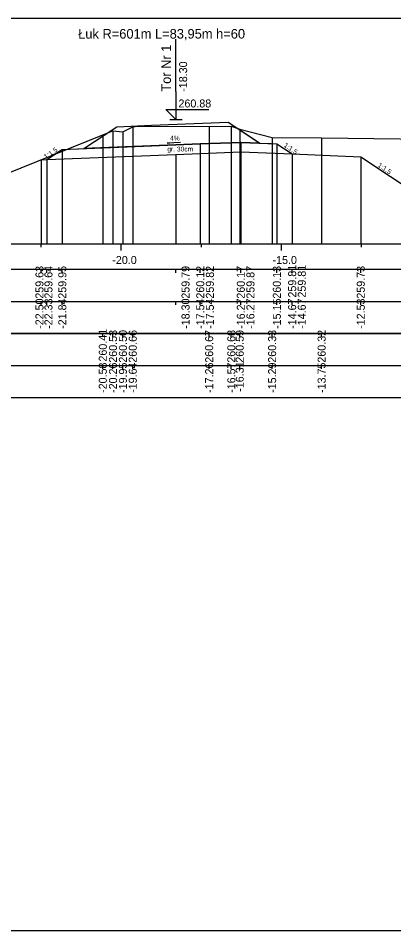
# Model space of a CAD drawing. Extents: x 6516023 to 6560129, y 5513077 to 5529206.
# Drawn here: x 6517200 to 6517211.71, y 5514451.16 to 5514479.66 of the extents above; entities that cross this region are included whole.
import ezdxf

# ---------------------------------------------------------------- set-up
doc = ezdxf.new("R2010")
doc.units = 0
for name, color, linetype in [('IR_default', 7, 'Continuous'), ('TOR_PRZEK_P-komponent', 7, 'Continuous'), ('TOR_PRZEK_P-opisy', 7, 'Continuous'), ('TOR_PRZEK_P-tabelka istniejace', 7, 'Continuous'), ('TOR_PRZEK_P-tabelka projektowane', 7, 'Continuous'), ('TOR_PRZEK_P-teren istniejacy', 7, 'Continuous'), ('TOR_PRZEK_P-tory projektowane', 7, 'Continuous'), ('TOR_PRZEK_P-uklad odniesienia', 7, 'Continuous'), ('TOR_PRZEK_P-warstwa ochronna I', 7, 'Continuous'), ('TOR_PRZEK_P-warstwa ochronna II', 7, 'Continuous'), ('TOR_RAMKI-ramka+tabelka 1', 7, 'Continuous')]:
    doc.layers.add(name, color=color, linetype=linetype)

msp = doc.modelspace()

# ---------------------------------------------------------------- linework, layer by layer
at = {"layer": 'IR_default'}
for points in [[(6517200.71, 5514475.238), (6517200.887, 5514475.242), (6517201.347, 5514475.545), (6517201.372, 5514475.561), (6517201.402, 5514475.562), (6517201.845, 5514475.58), (6517202.042, 5514475.587), (6517203.011, 5514476.225), (6517203.074, 5514476.267), (6517204.157, 5514476.313), (6517206.548, 5514476.406), (6517207.148, 5514476.01), (6517207.533, 5514475.757), (6517207.886, 5514475.743), (6517208.067, 5514475.736), (6517208.545, 5514475.417), (6517210.686, 5514475.332)], [(6517210.686, 5514475.332), (6517212.539, 5514474.097), (6517212.939, 5514474.097), (6517214.573, 5514475.186), (6517214.575, 5514475.186), (6517215.213, 5514475.612), (6517215.878, 5514475.639), (6517216.963, 5514476.362), (6517220.463, 5514476.362), (6517221.463, 5514476.362), (6517224.963, 5514476.362), (6517225.513, 5514476.363), (6517229.013, 5514476.363), (6517230.359, 5514475.466), (6517231.563, 5514475.418), (6517232.433, 5514474.983), (6517234.698, 5514473.85), (6517235.098, 5514473.85), (6517235.809, 5514474.324), (6517238.142, 5514474.371)]]:
    msp.add_lwpolyline(points, dxfattribs=at)
at = {"layer": 'TOR_PRZEK_P-komponent'}
msp.add_lwpolyline([(6517203.074, 5514476.267), (6517204.157, 5514476.313), (6517206.548, 5514476.406), (6517207.533, 5514475.757), (6517206.943, 5514475.78), (6517205.677, 5514475.73), (6517204.917, 5514475.7), (6517202.042, 5514475.587)], close=True, dxfattribs=at)
at = {"layer": 'TOR_PRZEK_P-opisy'}
msp.add_lwpolyline([(6517205.058, 5514475.771), (6517204.64, 5514475.752), (6517204.808, 5514475.78)], dxfattribs=at)
at = {"layer": 'TOR_PRZEK_P-tabelka istniejace'}
for p, q in [((6517202.635, 5514469.706), (6517202.635, 5514469.806)), ((6517202.953, 5514469.706), (6517202.953, 5514469.806)), ((6517203.263, 5514469.706), (6517203.263, 5514469.806)), ((6517203.57, 5514469.706), (6517203.57, 5514469.806)), ((6517205.955, 5514469.706), (6517205.955, 5514469.806)), ((6517206.646, 5514469.706), (6517206.646, 5514469.806)), ((6517206.908, 5514469.706), (6517206.908, 5514469.806)), ((6517207.92, 5514469.706), (6517207.92, 5514469.806)), ((6517209.464, 5514469.706), (6517209.464, 5514469.806)), ((6517182.163, 5514468.806), (6517265.963, 5514468.806)), ((6517202.635, 5514468.706), (6517202.635, 5514468.806)), ((6517202.953, 5514468.706), (6517202.953, 5514468.806)), ((6517203.263, 5514468.706), (6517203.263, 5514468.806)), ((6517203.57, 5514468.706), (6517203.57, 5514468.806)), ((6517205.955, 5514468.706), (6517205.955, 5514468.806)), ((6517206.646, 5514468.706), (6517206.646, 5514468.806)), ((6517206.908, 5514468.706), (6517206.908, 5514468.806)), ((6517207.92, 5514468.706), (6517207.92, 5514468.806)), ((6517209.464, 5514468.706), (6517209.464, 5514468.806))]:
    msp.add_line(p, q, dxfattribs=at)
for points in [[(6517202.953, 5514476.135), (6517202.953, 5514472.806), (6517202.953, 5514472.676), (6517202.953, 5514472.606)], [(6517203.57, 5514476.267), (6517203.57, 5514472.806), (6517203.57, 5514472.676), (6517203.57, 5514472.606)], [(6517205.955, 5514476.276), (6517205.955, 5514472.806), (6517205.955, 5514472.676), (6517205.955, 5514472.606)], [(6517206.646, 5514476.289), (6517206.646, 5514472.806), (6517206.646, 5514472.676), (6517206.646, 5514472.606)], [(6517206.908, 5514476.196), (6517206.908, 5514472.806), (6517206.908, 5514472.676), (6517206.908, 5514472.606)], [(6517202.635, 5514476.018), (6517202.635, 5514472.806), (6517202.635, 5514472.676), (6517202.635, 5514472.606)], [(6517203.263, 5514476.105), (6517203.263, 5514472.806), (6517203.263, 5514472.676), (6517203.263, 5514472.606)], [(6517207.92, 5514475.934), (6517207.92, 5514472.806), (6517207.92, 5514472.676), (6517207.92, 5514472.606)], [(6517209.464, 5514475.924), (6517209.464, 5514472.806), (6517209.464, 5514472.676), (6517209.464, 5514472.606)]]:
    msp.add_lwpolyline(points, dxfattribs=at)
msp.add_lwpolyline([(6517182.163, 5514469.806), (6517182.163, 5514467.806), (6517265.963, 5514467.806), (6517265.963, 5514469.806)], close=True, dxfattribs=at)
at = {"layer": 'TOR_PRZEK_P-tabelka projektowane'}
for p, q in [((6517200.71, 5514471.706), (6517200.71, 5514471.806)), ((6517200.887, 5514471.706), (6517200.887, 5514471.806)), ((6517201.372, 5514471.706), (6517201.372, 5514471.806)), ((6517204.917, 5514471.706), (6517204.917, 5514471.806)), ((6517205.677, 5514471.706), (6517205.677, 5514471.806)), ((6517206.943, 5514471.706), (6517206.943, 5514471.806)), ((6517208.067, 5514471.706), (6517208.067, 5514471.806)), ((6517208.545, 5514471.706), (6517208.545, 5514471.806)), ((6517210.686, 5514471.706), (6517210.686, 5514471.806)), ((6517182.163, 5514470.806), (6517265.963, 5514470.806)), ((6517200.71, 5514470.706), (6517200.71, 5514470.806)), ((6517200.887, 5514470.706), (6517200.887, 5514470.806)), ((6517201.372, 5514470.706), (6517201.372, 5514470.806)), ((6517204.917, 5514470.706), (6517204.917, 5514470.806)), ((6517205.677, 5514470.706), (6517205.677, 5514470.806)), ((6517206.943, 5514470.706), (6517206.943, 5514470.806)), ((6517208.067, 5514470.706), (6517208.067, 5514470.806)), ((6517208.545, 5514470.706), (6517208.545, 5514470.806)), ((6517210.686, 5514470.706), (6517210.686, 5514470.806))]:
    msp.add_line(p, q, dxfattribs=at)
for points in [[(6517201.372, 5514475.561), (6517201.372, 5514472.806), (6517201.372, 5514472.676), (6517201.372, 5514472.606)], [(6517205.677, 5514475.73), (6517205.677, 5514472.806), (6517205.677, 5514472.676), (6517205.677, 5514472.606)], [(6517206.943, 5514475.78), (6517206.943, 5514472.806), (6517206.943, 5514472.676), (6517206.943, 5514472.606)], [(6517208.067, 5514475.736), (6517208.067, 5514472.806), (6517208.067, 5514472.676), (6517208.067, 5514472.606)], [(6517204.917, 5514475.4), (6517204.917, 5514472.806), (6517204.917, 5514472.676), (6517204.917, 5514472.606)], [(6517205.677, 5514475.43), (6517205.677, 5514472.806), (6517205.677, 5514472.676), (6517205.677, 5514472.606)], [(6517206.943, 5514475.48), (6517206.943, 5514472.806), (6517206.943, 5514472.676), (6517206.943, 5514472.606)], [(6517208.545, 5514475.417), (6517208.545, 5514472.806), (6517208.545, 5514472.676), (6517208.545, 5514472.606)], [(6517210.686, 5514475.332), (6517210.686, 5514472.806), (6517210.686, 5514472.676), (6517210.686, 5514472.606)], [(6517200.71, 5514475.238), (6517200.71, 5514472.806), (6517200.71, 5514472.676), (6517200.71, 5514472.606)], [(6517200.887, 5514475.242), (6517200.887, 5514472.806), (6517200.887, 5514472.676), (6517200.887, 5514472.606)]]:
    msp.add_lwpolyline(points, dxfattribs=at)
msp.add_lwpolyline([(6517182.163, 5514471.806), (6517182.163, 5514469.806), (6517265.963, 5514469.806), (6517265.963, 5514471.806)], close=True, dxfattribs=at)
at = {"layer": 'TOR_PRZEK_P-teren istniejacy'}
msp.add_lwpolyline([(6517199.048, 5514474.564), (6517202.635, 5514476.018), (6517202.953, 5514476.135), (6517203.263, 5514476.105), (6517203.57, 5514476.267), (6517203.714, 5514476.283), (6517205.955, 5514476.276), (6517206.646, 5514476.289), (6517206.908, 5514476.196), (6517207.92, 5514475.934), (6517209.464, 5514475.924), (6517211.918, 5514475.886), (6517216.893, 5514475.756), (6517217.506, 5514476.054), (6517217.891, 5514476.266), (6517225.171, 5514476.133), (6517228.993, 5514476.051), (6517229.567, 5514475.801), (6517229.903, 5514475.604), (6517231.698, 5514475.493), (6517235.17, 5514475.301)], dxfattribs=at)
at = {"layer": 'TOR_PRZEK_P-tory projektowane'}
for p, q in [((6517204.917, 5514477.368), (6517204.917, 5514479)), ((6517204.917, 5514477.368), (6517204.917, 5514476.49)), ((6517204.917, 5514476.49), (6517204.598, 5514476.81)), ((6517204.598, 5514476.81), (6517205.942, 5514476.81)), ((6517204.725, 5514476.49), (6517205.109, 5514476.49))]:
    msp.add_line(p, q, dxfattribs=at)
at = {"layer": 'TOR_PRZEK_P-uklad odniesienia'}
for p, q in [((6517185.963, 5514472.606), (6517265.963, 5514472.606)), ((6517200.713, 5514472.506), (6517200.713, 5514472.606)), ((6517203.213, 5514472.406), (6517203.213, 5514472.606)), ((6517205.713, 5514472.506), (6517205.713, 5514472.606)), ((6517208.213, 5514472.406), (6517208.213, 5514472.606)), ((6517210.713, 5514472.506), (6517210.713, 5514472.606))]:
    msp.add_line(p, q, dxfattribs=at)
at = {"layer": 'TOR_PRZEK_P-warstwa ochronna I'}
msp.add_lwpolyline([(6517200.887, 5514475.242), (6517204.917, 5514475.4), (6517205.677, 5514475.43), (6517206.943, 5514475.48), (6517208.545, 5514475.417)], dxfattribs=at)
at = {"layer": 'TOR_PRZEK_P-warstwa ochronna II'}
for points in [[(6517210.686, 5514475.332), (6517212.538, 5514474.097), (6517212.938, 5514474.097), (6517214.573, 5514475.186), (6517214.575, 5514475.186), (6517215.213, 5514475.612), (6517218.714, 5514475.752), (6517219.463, 5514475.782), (6517220.663, 5514475.83), (6517221.263, 5514475.83), (6517222.463, 5514475.782), (6517223.213, 5514475.752), (6517226.513, 5514475.62), (6517227.263, 5514475.59), (6517231.563, 5514475.418), (6517232.433, 5514474.983), (6517234.698, 5514473.85), (6517235.098, 5514473.85), (6517235.809, 5514474.324), (6517238.142, 5514474.371)], [(6517200.71, 5514475.238), (6517200.887, 5514475.242), (6517201.372, 5514475.561), (6517205.677, 5514475.73), (6517206.943, 5514475.78), (6517208.067, 5514475.736), (6517208.545, 5514475.417), (6517210.686, 5514475.332)]]:
    msp.add_lwpolyline(points, dxfattribs=at)
at = {"layer": 'TOR_RAMKI-ramka+tabelka 1'}
msp.add_lwpolyline([(6517179.513, 5514479.656), (6517427.013, 5514479.656), (6517427.013, 5514451.156), (6517179.513, 5514451.156)], close=True, dxfattribs=at)

# ---------------------------------------------------------------- texts
at = {"layer": 'TOR_PRZEK_P-opisy'}
for s, rotation, p in [('4%', 0.1515, (6517204.735, 5514475.836)), ('1:1,5', 34.0701, (6517200.859, 5514475.253)), ('1:1,5', 325.9299, (6517208.269, 5514475.654)), ('1:1,5', 325.9299, (6517211.201, 5514475.03))]:
    msp.add_text(s, height=0.15, rotation=rotation, dxfattribs=at).set_placement(p)
at = {"layer": 'TOR_PRZEK_P-tabelka istniejace'}
for s, p in [('260.41', (6517202.76, 5514468.933)), ('260.53', (6517203.078, 5514468.898)), ('260.50', (6517203.388, 5514468.898)), ('260.66', (6517203.695, 5514468.898)), ('260.67', (6517206.08, 5514468.898)), ('260.68', (6517206.771, 5514468.898)), ('260.59', (6517207.033, 5514468.898)), ('260.33', (6517208.045, 5514468.898)), ('260.32', (6517209.589, 5514468.9)), ('-20.58', (6517202.76, 5514467.954)), ('-20.26', (6517203.078, 5514467.954)), ('-19.95', (6517203.388, 5514467.953)), ('-19.64', (6517203.695, 5514467.955)), ('-17.26', (6517206.08, 5514467.954)), ('-16.57', (6517206.771, 5514467.955)), ('-16.31', (6517207.033, 5514467.989)), ('-15.29', (6517208.045, 5514467.955)), ('-13.75', (6517209.589, 5514467.953))]:
    msp.add_text(s, height=0.25, rotation=90, dxfattribs=at).set_placement(p)
at = {"layer": 'TOR_PRZEK_P-tabelka projektowane'}
for s, p in [('259.63', (6517200.784, 5514470.898)), ('259.64', (6517201.065, 5514470.899)), ('259.95', (6517201.497, 5514470.897)), ('259.79', (6517205.342, 5514470.898)), ('260.12', (6517205.802, 5514470.9)), ('259.82', (6517206.102, 5514470.9)), ('260.17', (6517207.068, 5514470.898)), ('259.87', (6517207.368, 5514470.898)), ('260.13', (6517208.192, 5514470.898)), ('259.81', (6517208.67, 5514470.933)), ('259.81', (6517208.97, 5514470.933)), ('259.73', (6517210.811, 5514470.898)), ('-22.50', (6517200.784, 5514469.955)), ('-22.33', (6517201.065, 5514469.954)), ('-21.84', (6517201.497, 5514469.955)), ('-18.30', (6517205.342, 5514469.955)), ('-17.54', (6517205.802, 5514469.955)), ('-17.54', (6517206.102, 5514469.955)), ('-16.27', (6517207.068, 5514469.955)), ('-16.27', (6517207.368, 5514469.955)), ('-15.15', (6517208.192, 5514469.953)), ('-14.67', (6517208.67, 5514469.955)), ('-14.67', (6517208.97, 5514469.955)), ('-12.53', (6517210.811, 5514469.954))]:
    msp.add_text(s, height=0.25, rotation=90, dxfattribs=at).set_placement(p)
at = {"layer": 'TOR_PRZEK_P-tory projektowane'}
for s, height, rotation, p in [('Łuk R=601m L=83,95m h=60', 0.3, 360, (6517201.867, 5514479.021)), ('Tor Nr 1', 0.3, 90, (6517204.762, 5514477.362)), ('-18.30', 0.25, 90, (6517205.267, 5514477.36))]:
    msp.add_text(s, height=height, rotation=rotation, dxfattribs=at).set_placement(p)
msp.add_text('260.88', height=0.25, dxfattribs=at).set_placement((6517204.997, 5514476.87))
at = {"layer": 'TOR_PRZEK_P-uklad odniesienia'}
for s, p in [('-20.0', (6517202.932, 5514471.981)), ('-15.0', (6517207.932, 5514471.981))]:
    msp.add_text(s, height=0.25, dxfattribs=at).set_placement(p)
at = {"layer": 'TOR_PRZEK_P-warstwa ochronna I'}
msp.add_text('gr. 30cm', height=0.15, dxfattribs=at).set_placement((6517204.649, 5514475.496))

doc.saveas('drawing.dxf')
